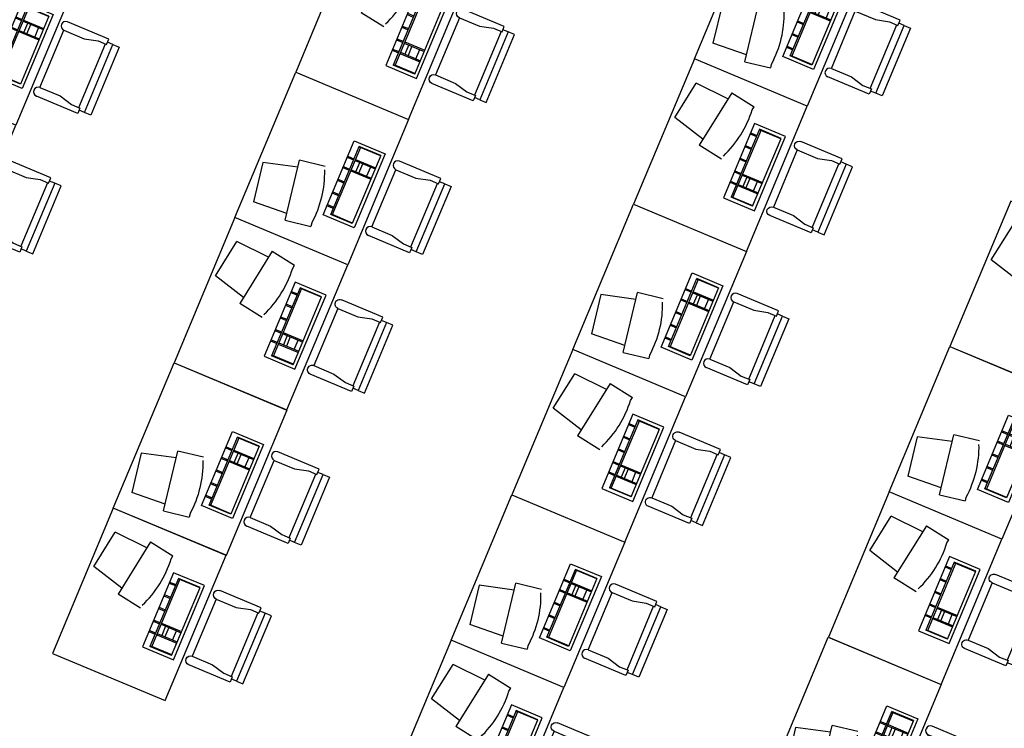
# Model space of a CAD drawing. Header units: inches. Extents: x 424 to 2043, y -237 to 445.
# Tile 407 of 656: x 844 to 853, y -95 to -89. Entities that reach past the tile are written whole.
import ezdxf

# ---------------------------------------------------------------- set-up
doc = ezdxf.new("R2010")
doc.units = ezdxf.units.IN
doc.header["$MEASUREMENT"] = 0
doc.layers.add('MOBLEMAN', color=1, linetype='Continuous')

# ---------------------------------------------------------------- blocks, each defined once
blk = doc.blocks.new('CHAIR3')
at = {"color": 0}
for p, q in [((-0.26208, 0.4704), (0, 0.4704)), ((-0.26208, 0.4368), (-0.26208, 0.4704)), ((-0.336, 0.02016), (-0.336, 0.45024)), ((-0.336, 0.45024), (-0.29568, 0.45024)), ((-0.29568, 0.45024), (-0.29568, 0.02016)), ((-0.29568, 0.45024), (-0.26208, 0.45024)), ((-0.20832, 0.4368), (-0.26208, 0.4368)), ((-0.25536, 0.4368), (-0.25536, 0.0336)), ((-0.12768, 0.41664), (-0.20832, 0.4368)), ((0, 0.41664), (-0.12768, 0.41664)), ((0, 0.41664), (0, 0.05376)), ((-0.29568, 0.02016), (-0.336, 0.02016)), ((-0.29568, 0.02016), (-0.26208, 0.02016)), ((-0.20832, 0.0336), (-0.26208, 0.0336)), ((-0.26208, 0.0336), (-0.26208, 0)), ((-0.26208, 0), (0, 0)), ((-0.12768, 0.05376), (-0.20832, 0.0336)), ((0, 0.05376), (-0.12768, 0.05376))]:
    blk.add_line(p, q, dxfattribs=at)
for centre in [(0, 0.44352), (0, 0.02688)]:
    blk.add_arc(centre, 0.02688, 270, 90, dxfattribs=at)
blk = doc.blocks.new('RAYANE 01')
at = {"layer": 'MOBLEMAN'}
for p, q in [((8.4608, 4.7715), (8.4575, 4.1272)), ((9.2898, 4.7673), (8.4608, 4.7715)), ((8.9169, 4.5649), (8.9658, 4.7444)), ((8.9658, 4.7444), (9.1758, 4.7092)), ((9.2865, 4.1229), (9.2898, 4.7673)), ((9.1634, 4.5235), (9.1758, 4.7092)), ((8.8574, 4.434), (8.8804, 4.571)), ((9.1999, 4.5174), (8.8804, 4.571)), ((9.1999, 4.5174), (9.177, 4.3804)), ((9.1587, 4.3835), (9.177, 4.3804)), ((8.6732, 4.3462), (8.6723, 4.17)), ((9.0962, 4.3441), (8.6732, 4.3462)), ((8.69, 4.1875), (8.6906, 4.3109)), ((9.0784, 4.3089), (8.6906, 4.3109)), ((8.6926, 4.1875), (8.6933, 4.3109)), ((8.7613, 4.3458), (8.7611, 4.3105)), ((8.7675, 4.3458), (8.7673, 4.3105)), ((8.8204, 4.3455), (8.8202, 4.3102)), ((8.8265, 4.3455), (8.8263, 4.3102)), ((8.8926, 4.3451), (8.8924, 4.3099)), ((8.8988, 4.3451), (8.8986, 4.3098)), ((8.9649, 4.3447), (8.9647, 4.3095)), ((8.9711, 4.3447), (8.9709, 4.3095)), ((9.0371, 4.3444), (9.037, 4.3091)), ((9.0433, 4.3443), (9.0431, 4.3091)), ((9.0751, 4.1855), (9.0757, 4.3089)), ((9.0777, 4.1855), (9.0784, 4.3089)), ((9.0953, 4.1678), (9.0962, 4.3441)), ((9.0783, 4.3001), (8.6906, 4.3021)), ((8.7611, 4.3017), (8.7605, 4.1872)), ((8.7673, 4.3017), (8.7667, 4.1871)), ((8.8199, 4.2574), (8.767, 4.2576)), ((8.82, 4.275), (8.7671, 4.2753)), ((8.8201, 4.3014), (8.8195, 4.1869)), ((8.8263, 4.3014), (8.8257, 4.1868)), ((8.7668, 4.2136), (8.8197, 4.2133)), ((8.6723, 4.17), (9.0953, 4.1678)), ((8.69, 4.1875), (9.0777, 4.1855)), ((8.4575, 4.1272), (9.2865, 4.1229))]:
    blk.add_line(p, q, dxfattribs=at)
blk.add_arc((9.1076, 4.9465), 0.5653, 245.7742, 275.1837, dxfattribs=at)
at = {"layer": 'MOBLEMAN', "xscale": -0.8999999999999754, "yscale": 0.9000000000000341, "zscale": 0.9, "rotation": 269.7045955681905}
blk.add_blockref('CHAIR3', (8.679, 4.0854), dxfattribs=at)

msp = doc.modelspace()

# ---------------------------------------------------------------- block references
at = {"layer": 'MOBLEMAN', "lineweight": 50, "zscale": 1.664639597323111}
for p, xscale, yscale, rotation in [((863.3283, -78.2324), -1.664639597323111, 1.664639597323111, 66.97977706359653), ((848.4503, -105.5261), 1.664639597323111, 1.664639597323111, 67.57058592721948), ((856.3902, -78.3996), -1.66463959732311, 1.66463959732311, 66.97977706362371), ((851.4123, -106.684), 1.664639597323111, 1.664639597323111, 67.57058592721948), ((859.3001, -79.6203), -1.66463959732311, 1.66463959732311, 66.97977706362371), ((844.4741, -106.8511), 1.664639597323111, 1.664639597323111, 67.57058592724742), ((862.2621, -80.7782), -1.66463959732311, 1.66463959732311, 66.97977706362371), ((854.1861, -107.93), 1.664639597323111, 1.664639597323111, 67.57058592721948), ((847.384, -108.0719), 1.664639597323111, 1.664639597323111, 67.57058592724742), ((850.346, -109.2298), 1.664639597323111, 1.664639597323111, 67.57058592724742), ((865.0359, -82.0243), -1.66463959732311, 1.66463959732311, 66.97977706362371), ((858.2338, -82.1662), -1.664639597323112, 1.664639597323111, 66.97977706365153), ((861.1958, -83.3241), -1.664639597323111, 1.664639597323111, 66.97977706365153), ((853.1199, -110.4759), 1.664639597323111, 1.664639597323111, 67.57058592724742), ((846.3178, -110.6177), 1.664639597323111, 1.664639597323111, 67.57058592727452), ((863.9696, -84.5701), -1.664639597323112, 1.664639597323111, 66.97977706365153), ((849.2798, -111.7756), 1.664639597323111, 1.664639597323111, 67.57058592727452)]:
    msp.add_blockref('RAYANE 01', p, dxfattribs=dict(at, xscale=xscale, yscale=yscale, rotation=rotation))

doc.saveas('drawing.dxf')
